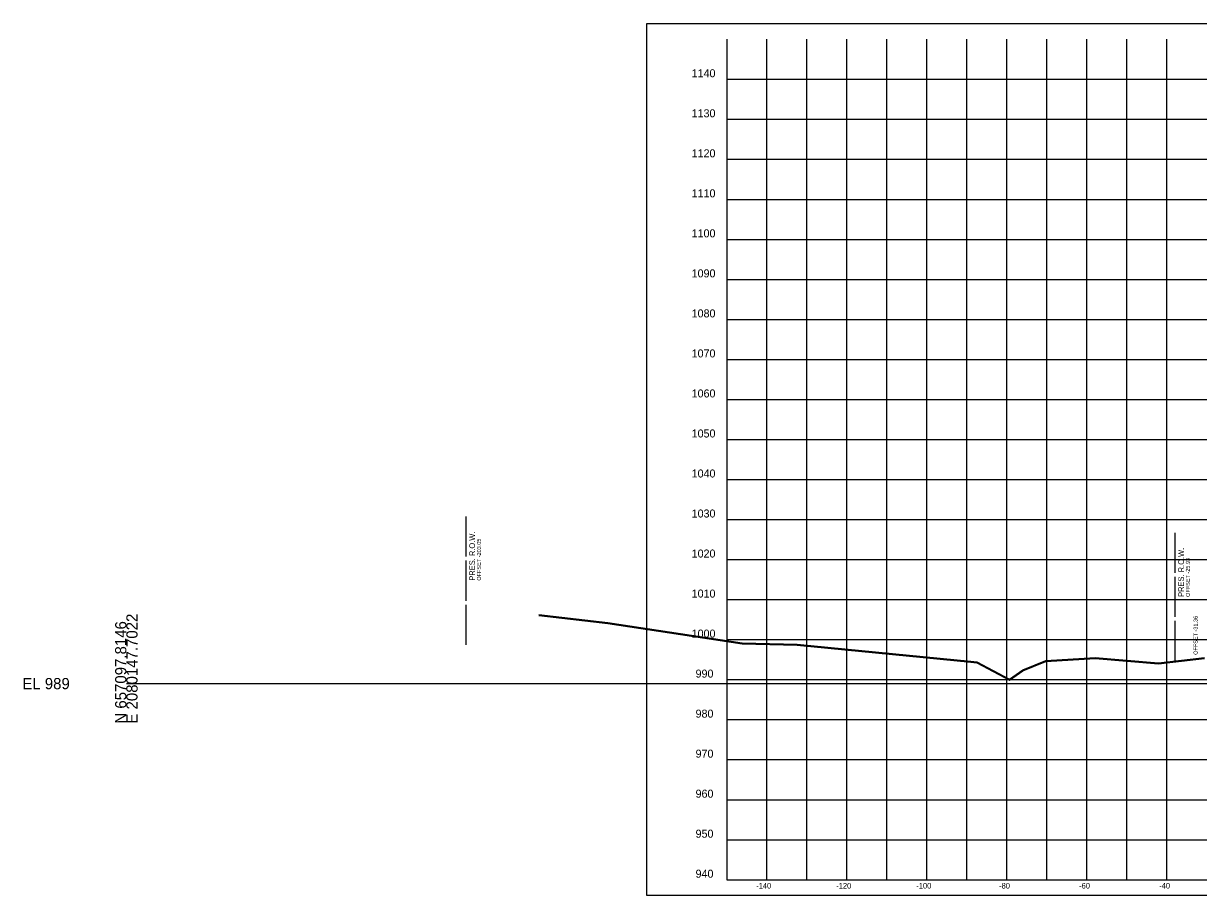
# Model space of a CAD drawing. Extents: x 1131015 to 1136271, y 133453 to 174329.
# Drawn here: x 1132014.8 to 1132308.3, y 158114.7 to 158332.6 of the extents above; entities that cross this region are included whole.
import ezdxf

# ---------------------------------------------------------------- set-up
doc = ezdxf.new("R2010")
doc.units = 0
for name, color, linetype in [('DESIGN - SHEET - Corner Text', 7, 'Continuous'), ('DESIGN - SHEET - Light Grid', 7, 'Continuous'), ('DESIGN - SHEET - Linework', 7, 'Continuous'), ('DESIGN - SHEET - Plot Shape', 7, 'Continuous'), ('DESIGN - TYPICAL - Slope Tie Text', 7, 'Continuous'), ('SURVEY - GROUND - Bottom of Topsoil Layer', 7, 'Continuous'), ('SURVEY - GROUND - Top of Ground', 7, 'Continuous'), ('SURVEY - PROPERTY - ROW Lines', 7, 'Continuous'), ('SURVEY - PROPERTY - ROW Lines Text', 7, 'Continuous')]:
    doc.layers.add(name, color=color, linetype=linetype)

msp = doc.modelspace()

# ---------------------------------------------------------------- linework, layer by layer
at = {"layer": 'DESIGN - SHEET - Light Grid'}
msp.add_line((1132040.46, 158167.66), (1132340.46, 158167.66), dxfattribs=at)
at = {"layer": 'DESIGN - SHEET - Linework'}
for p, q in [((1132200.46, 158118.66), (1132200.46, 158328.66)), ((1132210.46, 158118.66), (1132210.46, 158328.66)), ((1132220.46, 158118.66), (1132220.46, 158328.66)), ((1132230.46, 158118.66), (1132230.46, 158328.66)), ((1132240.46, 158118.66), (1132240.46, 158328.66)), ((1132250.46, 158118.66), (1132250.46, 158328.66)), ((1132260.46, 158118.66), (1132260.46, 158328.66)), ((1132270.46, 158118.66), (1132270.46, 158328.66)), ((1132280.46, 158118.66), (1132280.46, 158328.66)), ((1132290.46, 158118.66), (1132290.46, 158328.66)), ((1132300.46, 158118.66), (1132300.46, 158328.66)), ((1132190.46, 158318.66), (1132490.46, 158318.66)), ((1132190.46, 158308.66), (1132490.46, 158308.66)), ((1132190.46, 158298.66), (1132490.46, 158298.66)), ((1132190.46, 158288.66), (1132490.46, 158288.66)), ((1132190.46, 158278.66), (1132490.46, 158278.66)), ((1132190.46, 158268.66), (1132490.46, 158268.66)), ((1132190.46, 158258.66), (1132490.46, 158258.66)), ((1132190.46, 158248.66), (1132490.46, 158248.66)), ((1132190.46, 158238.66), (1132490.46, 158238.66)), ((1132190.46, 158228.66), (1132490.46, 158228.66)), ((1132190.46, 158218.66), (1132490.46, 158218.66)), ((1132190.46, 158208.66), (1132490.46, 158208.66)), ((1132190.46, 158198.66), (1132490.46, 158198.66)), ((1132190.46, 158188.66), (1132490.46, 158188.66)), ((1132190.46, 158178.66), (1132490.46, 158178.66)), ((1132190.46, 158168.66), (1132490.46, 158168.66)), ((1132190.46, 158158.66), (1132490.46, 158158.66)), ((1132190.46, 158148.66), (1132490.46, 158148.66)), ((1132190.46, 158138.66), (1132490.46, 158138.66)), ((1132190.46, 158128.66), (1132490.46, 158128.66))]:
    msp.add_line(p, q, dxfattribs=at)
msp.add_lwpolyline([(1132190.46, 158328.66), (1132190.46, 158118.66), (1132490.46, 158118.66), (1132490.46, 158328.66)], dxfattribs=at)
at = {"layer": 'DESIGN - SHEET - Plot Shape'}
msp.add_lwpolyline([(1132170.46, 158332.6), (1132510.46, 158332.6), (1132510.46, 158114.72), (1132170.46, 158114.72)], close=True, dxfattribs=at)
at = {"layer": 'SURVEY - GROUND - Bottom of Topsoil Layer'}
for p, q in [((1132143.54, 158184.7), (1132160.77, 158182.65)), ((1132160.77, 158182.65), (1132194.34, 158177.61)), ((1132194.34, 158177.61), (1132208.05, 158177.28)), ((1132208.05, 158177.28), (1132251.42, 158173.02)), ((1132251.42, 158173.02), (1132252.97, 158172.83)), ((1132252.97, 158172.83), (1132261.1, 158168.52)), ((1132264.42, 158170.84), (1132270.19, 158173.2)), ((1132270.19, 158173.2), (1132282.52, 158173.93)), ((1132282.52, 158173.93), (1132298.3, 158172.56)), ((1132298.3, 158172.56), (1132309.83, 158173.94)), ((1132261.1, 158168.52), (1132264.42, 158170.84))]:
    msp.add_line(p, q, dxfattribs=at)
at = {"layer": 'SURVEY - GROUND - Top of Ground'}
for p, q in [((1132143.54, 158184.95), (1132160.77, 158182.9)), ((1132160.77, 158182.9), (1132194.34, 158177.86)), ((1132194.34, 158177.86), (1132208.05, 158177.53)), ((1132208.05, 158177.53), (1132251.42, 158173.27)), ((1132251.42, 158173.27), (1132252.97, 158173.08)), ((1132252.97, 158173.08), (1132261.1, 158168.77)), ((1132264.42, 158171.09), (1132270.19, 158173.45)), ((1132270.19, 158173.45), (1132282.52, 158174.18)), ((1132282.52, 158174.18), (1132298.3, 158172.81)), ((1132298.3, 158172.81), (1132309.83, 158174.19)), ((1132261.1, 158168.77), (1132264.42, 158171.09))]:
    msp.add_line(p, q, dxfattribs=at)
at = {"layer": 'SURVEY - PROPERTY - ROW Lines'}
for p, q in [((1132125.4, 158199.38), (1132125.4, 158209.38)), ((1132302.53, 158195.32), (1132302.53, 158205.32)), ((1132125.4, 158188.38), (1132125.4, 158198.38)), ((1132302.53, 158184.32), (1132302.53, 158194.32)), ((1132125.4, 158177.38), (1132125.4, 158187.38)), ((1132302.53, 158173.32), (1132302.53, 158183.32))]:
    msp.add_line(p, q, dxfattribs=at)

# ---------------------------------------------------------------- texts
at = {"layer": 'DESIGN - SHEET - Corner Text'}
for s, height, p in [('1140', 2, (1132181.7, 158319.16)), ('1130', 2, (1132181.7, 158309.16)), ('1120', 2, (1132181.7, 158299.16)), ('1110', 2, (1132181.7, 158289.16)), ('1100', 2, (1132181.7, 158279.16)), ('1090', 2, (1132181.7, 158269.16)), ('1080', 2, (1132181.7, 158259.16)), ('1070', 2, (1132181.7, 158249.16)), ('1060', 2, (1132181.7, 158239.16)), ('1050', 2, (1132181.7, 158229.16)), ('1040', 2, (1132181.7, 158219.16)), ('1030', 2, (1132181.7, 158209.16)), ('1020', 2, (1132181.7, 158199.16)), ('1010', 2, (1132181.7, 158189.16)), ('1000', 2, (1132181.7, 158179.16)), ('990', 2, (1132182.68, 158169.16)), ('980', 2, (1132182.68, 158159.16)), ('970', 2, (1132182.68, 158149.16)), ('960', 2, (1132182.68, 158139.16)), ('950', 2, (1132182.68, 158129.16)), ('940', 2, (1132182.68, 158119.16)), ('-140', 1.4, (1132197.83, 158116.46)), ('-120', 1.4, (1132217.83, 158116.46)), ('-100', 1.4, (1132237.83, 158116.46)), ('-80', 1.4, (1132258.51, 158116.46)), ('-60', 1.4, (1132278.51, 158116.46)), ('-40', 1.4, (1132298.51, 158116.46))]:
    msp.add_text(s, height=height, dxfattribs=at).set_placement(p)
at = {"layer": 'DESIGN - SHEET - Light Grid'}
for s, p in [('E 2080147.7022', (1132043.26, 158157.66)), ('N 657097.8146', (1132040.46, 158157.66))]:
    msp.add_text(s, height=2.8, rotation=90, dxfattribs=at).set_placement(p)
msp.add_text('EL 989', height=2.8, dxfattribs=at).set_placement((1132014.46, 158166.26))
at = {"layer": 'DESIGN - TYPICAL - Slope Tie Text'}
msp.add_text('OFFSET -31.36', height=1, rotation=90, dxfattribs=at).set_placement((1132308.09, 158174.85))
at = {"layer": 'SURVEY - PROPERTY - ROW Lines Text'}
for s, height, p in [('PRES. R.O.W.', 1.4, (1132127.55, 158193.38)), ('OFFSET -203.05', 1, (1132129.05, 158193.38)), ('PRES. R.O.W.', 1.4, (1132304.68, 158189.32)), ('OFFSET -25.93', 1, (1132306.18, 158189.32))]:
    msp.add_text(s, height=height, rotation=90, dxfattribs=at).set_placement(p)

doc.saveas('drawing.dxf')
